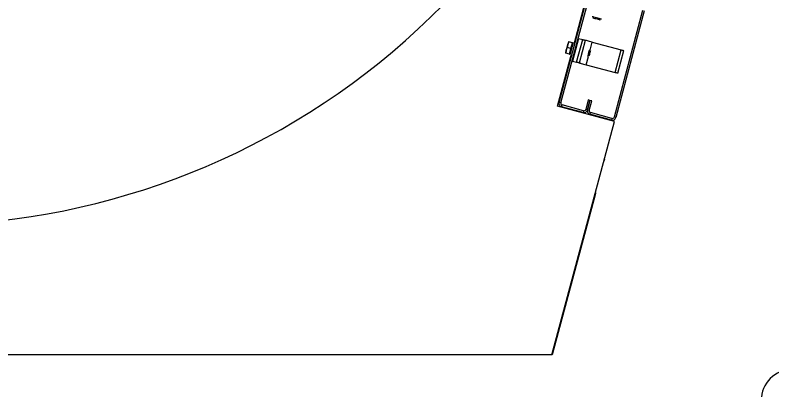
# Model space of a CAD drawing. Extents: x -264205 to -263659, y -1242401 to -1242060.
# Drawn here: x -263872.541 to -263871.928, y -1242242 to -1242241.696 of the extents above; entities that cross this region are included whole.
import ezdxf

# ---------------------------------------------------------------- set-up
doc = ezdxf.new("R2010")
doc.units = 0
doc.layers.add('SITUACIA_DSP_2D', color=7, linetype='Continuous')

msp = doc.modelspace()

# ---------------------------------------------------------------- linework, layer by layer
at = {"layer": 'SITUACIA_DSP_2D'}
for p, q in [((-263872.08784, -1242241.71864), (-263871.97129, -1242241.28368)), ((-263872.10031, -1242241.76693), (-263872.0772, -1242241.68067)), ((-263872.09894, -1242241.7673), (-263872.07582, -1242241.68104)), ((-263872.07326, -1242241.69771), (-263872.0734, -1242241.69768)), ((-263872.0728, -1242241.69783), (-263872.07326, -1242241.69771)), ((-263872.07208, -1242241.69803), (-263872.0728, -1242241.69783)), ((-263872.07114, -1242241.69828), (-263872.07208, -1242241.69803)), ((-263872.03269, -1242241.6926), (-263872.05581, -1242241.77886)), ((-263872.03132, -1242241.69297), (-263872.05443, -1242241.77923)), ((-263872.07289, -1242241.69855), (-263872.07289, -1242241.69855)), ((-263872.07289, -1242241.69855), (-263872.07269, -1242241.6986)), ((-263872.07269, -1242241.6986), (-263872.07219, -1242241.69874)), ((-263872.07219, -1242241.69874), (-263872.07144, -1242241.69894)), ((-263872.07144, -1242241.69894), (-263872.07052, -1242241.69918)), ((-263872.07008, -1242241.69856), (-263872.07114, -1242241.69828)), ((-263872.07052, -1242241.69918), (-263872.06954, -1242241.69945)), ((-263872.06899, -1242241.69886), (-263872.07008, -1242241.69856)), ((-263872.06954, -1242241.69945), (-263872.0686, -1242241.6997)), ((-263872.06796, -1242241.69913), (-263872.06899, -1242241.69886)), ((-263872.0686, -1242241.6997), (-263872.0678, -1242241.69991)), ((-263872.06709, -1242241.69936), (-263872.06796, -1242241.69913)), ((-263872.0678, -1242241.69991), (-263872.06723, -1242241.70006)), ((-263872.06723, -1242241.70006), (-263872.06695, -1242241.70014)), ((-263872.06645, -1242241.69954), (-263872.06709, -1242241.69936)), ((-263872.06695, -1242241.70014), (-263872.06693, -1242241.70015)), ((-263872.06611, -1242241.69963), (-263872.06645, -1242241.69954)), ((-263872.06605, -1242241.69964), (-263872.06611, -1242241.69963)), ((-263872.08449, -1242241.71521), (-263872.0894, -1242241.73357)), ((-263872.0861, -1242241.73445), (-263872.08118, -1242241.7161)), ((-263872.08449, -1242241.71521), (-263872.08118, -1242241.7161)), ((-263872.08118, -1242241.7161), (-263872.08075, -1242241.71621)), ((-263872.08075, -1242241.71621), (-263872.08034, -1242241.71632)), ((-263872.08034, -1242241.71632), (-263872.07996, -1242241.71643)), ((-263872.07996, -1242241.71643), (-263872.07963, -1242241.71652)), ((-263872.09448, -1242241.72476), (-263872.09363, -1242241.7225)), ((-263872.09363, -1242241.7225), (-263872.09447, -1242241.7247)), ((-263872.09324, -1242241.72011), (-263872.09363, -1242241.7225)), ((-263872.09363, -1242241.7225), (-263872.09325, -1242241.72017)), ((-263872.09068, -1242241.72329), (-263872.09363, -1242241.7225)), ((-263872.09325, -1242241.72017), (-263872.0924, -1242241.71791)), ((-263872.0924, -1242241.71791), (-263872.09324, -1242241.72011)), ((-263872.0924, -1242241.71791), (-263872.09263, -1242241.71785)), ((-263872.09263, -1242241.71785), (-263872.09261, -1242241.71785)), ((-263872.08945, -1242241.7187), (-263872.0924, -1242241.71791)), ((-263872.09068, -1242241.72329), (-263872.08945, -1242241.7187)), ((-263872.08978, -1242241.72177), (-263872.09013, -1242241.72306)), ((-263872.08947, -1242241.72059), (-263872.08978, -1242241.72177)), ((-263872.0892, -1242241.7196), (-263872.08947, -1242241.72059)), ((-263872.08901, -1242241.71888), (-263872.0892, -1242241.7196)), ((-263872.0889, -1242241.71846), (-263872.08901, -1242241.71888)), ((-263872.08887, -1242241.71836), (-263872.0889, -1242241.71846)), ((-263872.0839, -1242241.73504), (-263872.07898, -1242241.71669)), ((-263872.07963, -1242241.71652), (-263872.07935, -1242241.71659)), ((-263872.07935, -1242241.71659), (-263872.07915, -1242241.71664)), ((-263872.07915, -1242241.71664), (-263872.07902, -1242241.71668)), ((-263872.07902, -1242241.71668), (-263872.07898, -1242241.71669)), ((-263872.07888, -1242241.71672), (-263872.07898, -1242241.71669)), ((-263872.07856, -1242241.7168), (-263872.07888, -1242241.71672)), ((-263872.07805, -1242241.71694), (-263872.07856, -1242241.7168)), ((-263872.07737, -1242241.71712), (-263872.07805, -1242241.71694)), ((-263872.07653, -1242241.71734), (-263872.07737, -1242241.71712)), ((-263872.07558, -1242241.7176), (-263872.07653, -1242241.71734)), ((-263872.07455, -1242241.71788), (-263872.07558, -1242241.7176)), ((-263872.07525, -1242241.7248), (-263872.07348, -1242241.71816)), ((-263872.07348, -1242241.71816), (-263872.07455, -1242241.71788)), ((-263872.07348, -1242241.71816), (-263872.04998, -1242241.72446)), ((-263872.10162, -1242241.77009), (-263872.09054, -1242241.72873)), ((-263872.09486, -1242241.72708), (-263872.09509, -1242241.72702)), ((-263872.09509, -1242241.72702), (-263872.09507, -1242241.72703)), ((-263872.09447, -1242241.7247), (-263872.09486, -1242241.72708)), ((-263872.09486, -1242241.72708), (-263872.09448, -1242241.72476)), ((-263872.09191, -1242241.72787), (-263872.09486, -1242241.72708)), ((-263872.09191, -1242241.72787), (-263872.09068, -1242241.72329)), ((-263872.09157, -1242241.72844), (-263872.09158, -1242241.72846)), ((-263872.0915, -1242241.72818), (-263872.09157, -1242241.72844)), ((-263872.09135, -1242241.7276), (-263872.0915, -1242241.72818)), ((-263872.09111, -1242241.72672), (-263872.09135, -1242241.7276)), ((-263872.09082, -1242241.72563), (-263872.09111, -1242241.72672)), ((-263872.09048, -1242241.72438), (-263872.09082, -1242241.72563)), ((-263872.09013, -1242241.72306), (-263872.09048, -1242241.72438)), ((-263872.07687, -1242241.72846), (-263872.07706, -1242241.7292)), ((-263872.07663, -1242241.72757), (-263872.07687, -1242241.72846)), ((-263872.07637, -1242241.72661), (-263872.07663, -1242241.72757)), ((-263872.07613, -1242241.72571), (-263872.07637, -1242241.72661)), ((-263872.07593, -1242241.72498), (-263872.07613, -1242241.72571)), ((-263872.07577, -1242241.72821), (-263872.07597, -1242241.72894)), ((-263872.0758, -1242241.7245), (-263872.07593, -1242241.72498)), ((-263872.07576, -1242241.72433), (-263872.0758, -1242241.7245)), ((-263872.07554, -1242241.72734), (-263872.07577, -1242241.72821)), ((-263872.07531, -1242241.72648), (-263872.07554, -1242241.72734)), ((-263872.07511, -1242241.72575), (-263872.07531, -1242241.72648)), ((-263872.07498, -1242241.72526), (-263872.07511, -1242241.72575)), ((-263872.07494, -1242241.72509), (-263872.07498, -1242241.72526)), ((-263872.0549, -1242241.74281), (-263872.04998, -1242241.72446)), ((-263872.0527, -1242241.7434), (-263872.04778, -1242241.72505)), ((-263872.04998, -1242241.72446), (-263872.04955, -1242241.72457)), ((-263872.04955, -1242241.72457), (-263872.04914, -1242241.72468)), ((-263872.04914, -1242241.72468), (-263872.04876, -1242241.72479)), ((-263872.04876, -1242241.72479), (-263872.04843, -1242241.72488)), ((-263872.04843, -1242241.72488), (-263872.04815, -1242241.72495)), ((-263872.04815, -1242241.72495), (-263872.04795, -1242241.725)), ((-263872.04795, -1242241.725), (-263872.04782, -1242241.72504)), ((-263872.04782, -1242241.72504), (-263872.04778, -1242241.72505)), ((-263872.0894, -1242241.73357), (-263872.0861, -1242241.73445)), ((-263872.08567, -1242241.73457), (-263872.0861, -1242241.73445)), ((-263872.08526, -1242241.73468), (-263872.08567, -1242241.73457)), ((-263872.08488, -1242241.73478), (-263872.08526, -1242241.73468)), ((-263872.08454, -1242241.73487), (-263872.08488, -1242241.73478)), ((-263872.08427, -1242241.73494), (-263872.08454, -1242241.73487)), ((-263872.07839, -1242241.73652), (-263872.07656, -1242241.72969)), ((-263872.07719, -1242241.72967), (-263872.07724, -1242241.72984)), ((-263872.07706, -1242241.7292), (-263872.07719, -1242241.72967)), ((-263872.0761, -1242241.72943), (-263872.07615, -1242241.7296)), ((-263872.07597, -1242241.72894), (-263872.0761, -1242241.72943)), ((-263872.08407, -1242241.735), (-263872.08427, -1242241.73494)), ((-263872.08394, -1242241.73503), (-263872.08407, -1242241.735)), ((-263872.0839, -1242241.73504), (-263872.08394, -1242241.73503)), ((-263872.0839, -1242241.73504), (-263872.08379, -1242241.73507)), ((-263872.08379, -1242241.73507), (-263872.08348, -1242241.73515)), ((-263872.08348, -1242241.73515), (-263872.08297, -1242241.73529)), ((-263872.08297, -1242241.73529), (-263872.08229, -1242241.73547)), ((-263872.08229, -1242241.73547), (-263872.08145, -1242241.7357)), ((-263872.08145, -1242241.7357), (-263872.0805, -1242241.73595)), ((-263872.0805, -1242241.73595), (-263872.07947, -1242241.73623)), ((-263872.07947, -1242241.73623), (-263872.07839, -1242241.73652)), ((-263872.07839, -1242241.73652), (-263872.0549, -1242241.74281)), ((-263872.05447, -1242241.74293), (-263872.0549, -1242241.74281)), ((-263872.05406, -1242241.74304), (-263872.05447, -1242241.74293)), ((-263872.05368, -1242241.74314), (-263872.05406, -1242241.74304)), ((-263872.05334, -1242241.74323), (-263872.05368, -1242241.74314)), ((-263872.05307, -1242241.7433), (-263872.05334, -1242241.74323)), ((-263872.05287, -1242241.74336), (-263872.05307, -1242241.7433)), ((-263872.05274, -1242241.74339), (-263872.05287, -1242241.74336)), ((-263872.0527, -1242241.7434), (-263872.05274, -1242241.74339)), ((-263872.07666, -1242241.76491), (-263872.07875, -1242241.77271)), ((-263872.07528, -1242241.76528), (-263872.07737, -1242241.77308)), ((-263872.07737, -1242241.77308), (-263872.07528, -1242241.76528)), ((-263872.07528, -1242241.76528), (-263872.07666, -1242241.76491)), ((-263872.0739, -1242241.76565), (-263872.07528, -1242241.76528)), ((-263872.05556, -1242241.78244), (-263872.10162, -1242241.77009)), ((-263872.09894, -1242241.7673), (-263872.10031, -1242241.76693)), ((-263872.0983, -1242241.77042), (-263872.09793, -1242241.76905)), ((-263872.08086, -1242241.77509), (-263872.0983, -1242241.77042)), ((-263872.08049, -1242241.77372), (-263872.09793, -1242241.76905)), ((-263872.07599, -1242241.77345), (-263872.0739, -1242241.76565)), ((-263872.08049, -1242241.77372), (-263872.08086, -1242241.77509)), ((-263872.07737, -1242241.77308), (-263872.07875, -1242241.77271)), ((-263872.07599, -1242241.77345), (-263872.07737, -1242241.77308)), ((-263872.07536, -1242241.77657), (-263872.07499, -1242241.77519)), ((-263872.05792, -1242241.78124), (-263872.07536, -1242241.77657)), ((-263872.05755, -1242241.77986), (-263872.07499, -1242241.77519)), ((-263872.10611, -1242241.97111), (-263872.05556, -1242241.78244)), ((-263872.05755, -1242241.77986), (-263872.05792, -1242241.78124)), ((-263872.05443, -1242241.77923), (-263872.05581, -1242241.77886)), ((-263872.06355, -1242241.81327), (-263872.06406, -1242241.81462)), ((-263872.06406, -1242241.81462), (-263872.0643, -1242241.81508)), ((-263872.07118, -1242241.84172), (-263872.10584, -1242241.97111)), ((-263872.07094, -1242241.8403), (-263872.07118, -1242241.84172)), ((-263872.07092, -1242241.83978), (-263872.07094, -1242241.8403)), ((-263872.10611, -1242241.97111), (-263872.62027, -1242241.97111)), ((-263872.10584, -1242241.97111), (-263872.10611, -1242241.97111))]:
    msp.add_line(p, q, dxfattribs=at)
for centre, radius, start, end in [((-263872.62074, -1242241.26811), 0.5985, 234.56502, 125.43498), ((-263872.08971, -1242241.71967), 0.000475, 344.99999, 75), ((-263872.09165, -1242241.7269), 0.000475, 255, 344.99999), ((-263872.09756, -1242241.76767), 0.00285, 164.99999, 255), ((-263872.09756, -1242241.76767), 0.00143, 164.99999, 255), ((-263872.08012, -1242241.77234), 0.00285, 255, 344.99999), ((-263872.08012, -1242241.77234), 0.00143, 255, 344.99999), ((-263872.07462, -1242241.77382), 0.00285, 164.99999, 255), ((-263872.07462, -1242241.77382), 0.00143, 164.99999, 255), ((-263872.05718, -1242241.77849), 0.00285, 255, 344.99999), ((-263872.05718, -1242241.77849), 0.00143, 255, 344.99999), ((-263871.91163, -1242242.00811), 0.025, 0, 180)]:
    msp.add_arc(centre, radius, start, end, dxfattribs=at)

doc.saveas('drawing.dxf')
